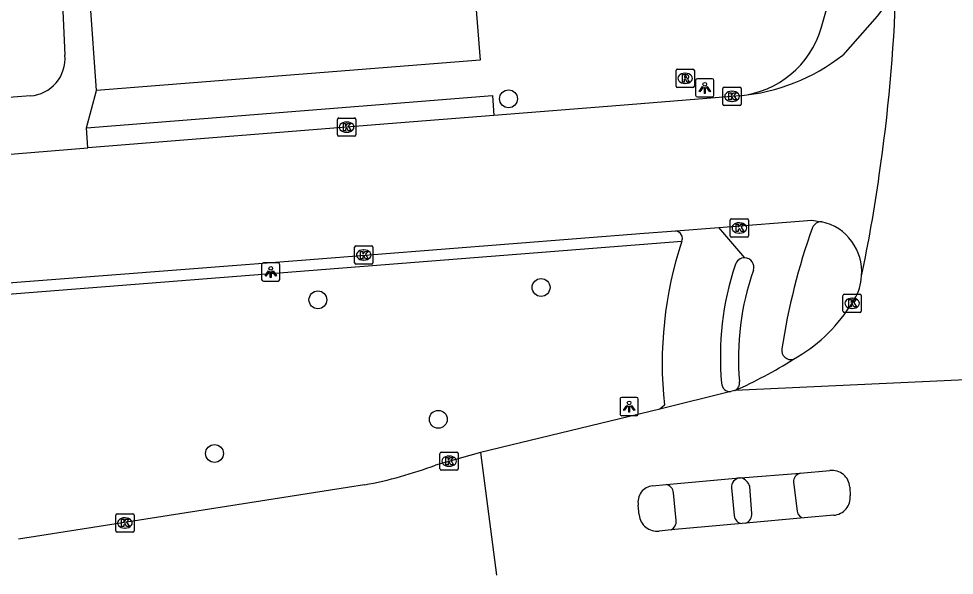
# Model space of a CAD drawing. Extents: x 159689 to 160786, y 387323 to 388339.
# Drawn here: x 160456.9 to 160508.1, y 387492.6 to 387523.1 of the extents above; entities that cross this region are included whole.
import ezdxf

# ---------------------------------------------------------------- set-up
doc = ezdxf.new("R2010")
doc.units = 0
for name, color, linetype in [('IMGEO_Boom', 7, 'Continuous'), ('IMGEO_Fietspad_gesloten', 7, 'Continuous'), ('IMGEO_Fietspad_open', 7, 'Continuous'), ('IMGEO_Kolk', 7, 'Continuous'), ('IMGEO_Lichtpunt', 7, 'Continuous'), ('IMGEO_Rijbaan_lokaal_gesloten', 7, 'Continuous'), ('IMGEO_Rijbaan_lokaal_open', 7, 'Continuous'), ('IMGEO_Rioolput', 7, 'Continuous'), ('IMGEO_Verkeerseiland_open', 7, 'Continuous'), ('IMGEO_Voetpad_gesloten', 7, 'Continuous'), ('IMGEO_Voetpad_open', 7, 'Continuous')]:
    doc.layers.add(name, color=color, linetype=linetype)

msp = doc.modelspace()

# ---------------------------------------------------------------- linework, layer by layer
at = {"layer": 'IMGEO_Boom'}
for centre in [(160483.687, 387518.696), (160485.468, 387508.377), (160473.247, 387507.701), (160479.839, 387501.167), (160467.585, 387499.297)]:
    msp.add_circle(centre, 0.489, dxfattribs=at)
at = {"layer": 'IMGEO_Fietspad_gesloten'}
for points in [[(160500.8, 387522.556), (160501.717, 387525.767)], [(160497.015, 387496.018), (160496.896, 387497.485)], [(160499.295, 387497.73), (160499.484, 387496.146)]]:
    msp.add_lwpolyline(points, dxfattribs=at)
for centre, radius, start, end in [((160495.828, 387524.024), 5.184, 275.8432, 343.5495), ((160496.248, 387497.306), 0.673, 15.4697, 78.5595), ((160499.772, 387497.753), 0.478, 104.3384, 182.7562), ((160496.444, 387496.001), 0.571, 294.5238, 1.7151), ((160499.901, 387496.188), 0.419, 185.809, 267.4472)]:
    msp.add_arc(centre, radius, start, end, dxfattribs=at)
at = {"layer": 'IMGEO_Fietspad_open'}
msp.add_lwpolyline([(160496.621, 387509.998), (160495.208, 387511.663)], dxfattribs=at)
for centre, radius, start, end in [((160534.664, 387499.451), 36.443, 160.4252, 171.2185), ((160500.825, 387511.415), 0.554, 89.1332, 153.6249), ((160496.603, 387509.48), 0.518, 342.0924, 88.0165), ((160510.682, 387504.525), 14.408, 160.5573, 185.1695), ((160499.154, 387504.941), 0.511, 171.6391, 284.7364), ((160495.876, 387503.151), 0.463, 295.5615, 9.4678)]:
    msp.add_arc(centre, radius, start, end, dxfattribs=at)
at = {"layer": 'IMGEO_Kolk'}
for p, q in [((160495.5, 387519.331), (160496.352, 387519.331)), ((160495.425, 387518.405), (160495.425, 387519.257)), ((160495.913, 387519.111), (160495.938, 387519.111)), ((160496.426, 387519.257), (160496.426, 387518.405)), ((160496.352, 387518.331), (160495.5, 387518.331)), ((160495.936, 387518.551), (160495.911, 387518.551)), ((160474.32, 387516.72), (160474.32, 387517.572)), ((160474.395, 387517.646), (160475.247, 387517.646)), ((160474.808, 387517.426), (160474.833, 387517.426)), ((160475.321, 387517.572), (160475.321, 387516.72)), ((160474.831, 387516.866), (160474.806, 387516.866)), ((160475.247, 387516.646), (160474.395, 387516.646)), ((160495.9, 387512.133), (160496.752, 387512.133)), ((160495.825, 387511.207), (160495.825, 387512.059)), ((160496.313, 387511.913), (160496.338, 387511.913)), ((160496.826, 387512.059), (160496.826, 387511.207)), ((160496.752, 387511.133), (160495.9, 387511.133)), ((160496.336, 387511.353), (160496.311, 387511.353)), ((160475.256, 387509.726), (160475.256, 387510.578)), ((160475.331, 387510.652), (160476.183, 387510.652)), ((160476.257, 387510.578), (160476.257, 387509.726)), ((160475.744, 387510.432), (160475.769, 387510.432)), ((160476.183, 387509.652), (160475.331, 387509.652)), ((160475.767, 387509.872), (160475.742, 387509.872)), ((160502.076, 387508.012), (160502.928, 387508.012)), ((160502.001, 387507.086), (160502.001, 387507.938)), ((160502.489, 387507.792), (160502.514, 387507.792)), ((160503.002, 387507.938), (160503.002, 387507.086)), ((160502.928, 387507.012), (160502.076, 387507.012)), ((160502.512, 387507.232), (160502.487, 387507.232)), ((160480.008, 387499.376), (160480.86, 387499.376)), ((160479.933, 387498.45), (160479.933, 387499.302)), ((160480.421, 387499.156), (160480.446, 387499.156)), ((160480.934, 387499.302), (160480.934, 387498.45)), ((160480.86, 387498.376), (160480.008, 387498.376)), ((160480.444, 387498.596), (160480.419, 387498.596)), ((160462.18, 387495.072), (160462.18, 387495.924)), ((160462.255, 387495.998), (160463.107, 387495.998)), ((160462.668, 387495.778), (160462.693, 387495.778)), ((160463.181, 387495.924), (160463.181, 387495.072)), ((160462.691, 387495.218), (160462.666, 387495.218)), ((160463.107, 387494.998), (160462.255, 387494.998))]:
    msp.add_line(p, q, dxfattribs=at)
for points in [[(160495.5, 387519.331), (160496.352, 387519.331)], [(160495.425, 387518.405), (160495.425, 387519.257)], [(160495.746, 387519.031), (160495.869, 387519.031), (160495.869, 387518.88), (160495.999, 387519.031), (160496.163, 387519.031), (160496.017, 387518.88), (160496.17, 387518.631), (160496.018, 387518.631), (160495.933, 387518.795), (160495.869, 387518.728), (160495.869, 387518.631), (160495.746, 387518.631), (160495.746, 387519.031)], [(160496.426, 387519.257), (160496.426, 387518.405)], [(160496.352, 387518.331), (160495.5, 387518.331)], [(160474.32, 387516.72), (160474.32, 387517.572)], [(160474.395, 387517.646), (160475.247, 387517.646)], [(160474.641, 387517.346), (160474.764, 387517.346), (160474.764, 387517.195), (160474.894, 387517.346), (160475.058, 387517.346), (160474.912, 387517.195), (160475.065, 387516.946), (160474.913, 387516.946), (160474.828, 387517.11), (160474.764, 387517.043), (160474.764, 387516.946), (160474.641, 387516.946), (160474.641, 387517.346)], [(160475.321, 387517.572), (160475.321, 387516.72)], [(160475.247, 387516.646), (160474.395, 387516.646)], [(160495.9, 387512.133), (160496.752, 387512.133)], [(160495.825, 387511.207), (160495.825, 387512.059)], [(160496.146, 387511.833), (160496.269, 387511.833), (160496.269, 387511.682), (160496.399, 387511.833), (160496.563, 387511.833), (160496.417, 387511.682), (160496.57, 387511.433), (160496.418, 387511.433), (160496.333, 387511.597), (160496.269, 387511.53), (160496.269, 387511.433), (160496.146, 387511.433), (160496.146, 387511.833)], [(160496.826, 387512.059), (160496.826, 387511.207)], [(160496.752, 387511.133), (160495.9, 387511.133)], [(160475.256, 387509.726), (160475.256, 387510.578)], [(160475.331, 387510.652), (160476.183, 387510.652)], [(160476.257, 387510.578), (160476.257, 387509.726)], [(160475.577, 387510.352), (160475.7, 387510.352), (160475.7, 387510.201), (160475.83, 387510.352), (160475.994, 387510.352), (160475.848, 387510.201), (160476.001, 387509.952), (160475.849, 387509.952), (160475.764, 387510.116), (160475.7, 387510.049), (160475.7, 387509.952), (160475.577, 387509.952), (160475.577, 387510.352)], [(160476.183, 387509.652), (160475.331, 387509.652)], [(160502.076, 387508.012), (160502.928, 387508.012)], [(160502.001, 387507.086), (160502.001, 387507.938)], [(160502.322, 387507.712), (160502.445, 387507.712), (160502.445, 387507.561), (160502.575, 387507.712), (160502.739, 387507.712), (160502.593, 387507.561), (160502.746, 387507.312), (160502.594, 387507.312), (160502.509, 387507.476), (160502.445, 387507.409), (160502.445, 387507.312), (160502.322, 387507.312), (160502.322, 387507.712)], [(160503.002, 387507.938), (160503.002, 387507.086)], [(160502.928, 387507.012), (160502.076, 387507.012)], [(160480.008, 387499.376), (160480.86, 387499.376)], [(160479.933, 387498.45), (160479.933, 387499.302)], [(160480.254, 387499.076), (160480.377, 387499.076), (160480.377, 387498.925), (160480.507, 387499.076), (160480.671, 387499.076), (160480.525, 387498.925), (160480.678, 387498.676), (160480.526, 387498.676), (160480.441, 387498.84), (160480.377, 387498.773), (160480.377, 387498.676), (160480.254, 387498.676), (160480.254, 387499.076)], [(160480.934, 387499.302), (160480.934, 387498.45)], [(160480.86, 387498.376), (160480.008, 387498.376)], [(160462.18, 387495.072), (160462.18, 387495.924)], [(160462.255, 387495.998), (160463.107, 387495.998)], [(160463.181, 387495.924), (160463.181, 387495.072)], [(160462.501, 387495.698), (160462.624, 387495.698), (160462.624, 387495.547), (160462.754, 387495.698), (160462.918, 387495.698), (160462.772, 387495.547), (160462.925, 387495.298), (160462.773, 387495.298), (160462.688, 387495.462), (160462.624, 387495.395), (160462.624, 387495.298), (160462.501, 387495.298), (160462.501, 387495.698)], [(160463.107, 387494.998), (160462.255, 387494.998)]]:
    msp.add_lwpolyline(points, dxfattribs=at)
for centre, start, end in [((160495.502, 387519.255), 91.552, 178.448), ((160495.502, 387519.255), 91.552, 178.448), ((160496.35, 387519.255), 1.552, 88.448), ((160496.35, 387519.255), 1.552, 88.448), ((160495.502, 387518.407), 181.552, 268.448), ((160495.502, 387518.407), 181.552, 268.448), ((160496.35, 387518.407), 271.552, 358.448), ((160496.35, 387518.407), 271.552, 358.448), ((160474.397, 387517.57), 91.552, 178.448), ((160474.397, 387517.57), 91.552, 178.448), ((160475.245, 387517.57), 1.552, 88.448), ((160475.245, 387517.57), 1.552, 88.448), ((160474.397, 387516.722), 181.552, 268.448), ((160474.397, 387516.722), 181.552, 268.448), ((160475.245, 387516.722), 271.552, 358.448), ((160475.245, 387516.722), 271.552, 358.448), ((160495.902, 387512.057), 91.552, 178.448), ((160495.902, 387512.057), 91.552, 178.448), ((160496.75, 387512.057), 1.552, 88.448), ((160496.75, 387512.057), 1.552, 88.448), ((160495.902, 387511.209), 181.552, 268.448), ((160495.902, 387511.209), 181.552, 268.448), ((160496.75, 387511.209), 271.552, 358.448), ((160496.75, 387511.209), 271.552, 358.448), ((160475.333, 387510.576), 91.552, 178.448), ((160475.333, 387510.576), 91.552, 178.448), ((160476.181, 387510.576), 1.552, 88.448), ((160476.181, 387510.576), 1.552, 88.448), ((160475.333, 387509.728), 181.552, 268.448), ((160475.333, 387509.728), 181.552, 268.448), ((160476.181, 387509.728), 271.552, 358.448), ((160476.181, 387509.728), 271.552, 358.448), ((160502.078, 387507.936), 91.552, 178.448), ((160502.078, 387507.936), 91.552, 178.448), ((160502.926, 387507.936), 1.552, 88.448), ((160502.926, 387507.936), 1.552, 88.448), ((160502.078, 387507.088), 181.552, 268.448), ((160502.078, 387507.088), 181.552, 268.448), ((160502.926, 387507.088), 271.552, 358.448), ((160502.926, 387507.088), 271.552, 358.448), ((160480.01, 387499.3), 91.552, 178.448), ((160480.01, 387499.3), 91.552, 178.448), ((160480.858, 387499.3), 1.552, 88.448), ((160480.858, 387499.3), 1.552, 88.448), ((160480.01, 387498.452), 181.552, 268.448), ((160480.01, 387498.452), 181.552, 268.448), ((160480.858, 387498.452), 271.552, 358.448), ((160480.858, 387498.452), 271.552, 358.448), ((160462.257, 387495.922), 91.552, 178.448), ((160462.257, 387495.922), 91.552, 178.448), ((160463.105, 387495.922), 1.552, 88.448), ((160463.105, 387495.922), 1.552, 88.448), ((160462.257, 387495.074), 181.552, 268.448), ((160462.257, 387495.074), 181.552, 268.448), ((160463.105, 387495.074), 271.552, 358.448), ((160463.105, 387495.074), 271.552, 358.448)]:
    msp.add_arc(centre, 0.0765, start, end, dxfattribs=at)
for centre, major_axis, ratio, start_param, end_param in [((160495.912, 387518.831), (-0.387, 0.002), 0.722429, 4.712389, 7.853982), ((160495.937, 387518.831), (-0.39, 0.002), 0.717154, 1.570796, 4.712389), ((160474.807, 387517.146), (-0.387, 0.002), 0.722429, 4.712389, 7.853982), ((160474.832, 387517.146), (-0.39, 0.002), 0.717154, 1.570796, 4.712389), ((160496.312, 387511.633), (-0.387, 0.002), 0.722429, 4.712389, 7.853982), ((160496.337, 387511.633), (-0.39, 0.002), 0.717154, 1.570796, 4.712389), ((160475.743, 387510.152), (-0.387, 0.002), 0.722429, 4.712389, 7.853982), ((160475.768, 387510.152), (-0.39, 0.002), 0.717154, 1.570796, 4.712389), ((160502.488, 387507.512), (-0.387, 0.002), 0.722429, 4.712389, 7.853982), ((160502.513, 387507.512), (-0.39, 0.002), 0.717154, 1.570796, 4.712389), ((160480.42, 387498.876), (-0.387, 0.002), 0.722429, 4.712389, 7.853982), ((160480.445, 387498.876), (-0.39, 0.002), 0.717154, 1.570796, 4.712389), ((160462.667, 387495.498), (-0.387, 0.002), 0.722429, 4.712389, 7.853982), ((160462.692, 387495.498), (-0.39, 0.002), 0.717154, 1.570796, 4.712389)]:
    msp.add_ellipse(centre, major_axis=major_axis, ratio=ratio, start_param=start_param, end_param=end_param, dxfattribs=at)
at = {"layer": 'IMGEO_Lichtpunt'}
for p, q in [((160493.933, 387519.698), (160493.933, 387518.891)), ((160493.933, 387519.698), (160493.933, 387518.891)), ((160494.835, 387519.793), (160494.027, 387519.793)), ((160494.835, 387519.793), (160494.027, 387519.793)), ((160494.929, 387518.891), (160494.929, 387519.698)), ((160494.929, 387518.891), (160494.929, 387519.698)), ((160494.027, 387518.797), (160494.835, 387518.797)), ((160494.027, 387518.797), (160494.835, 387518.797)), ((160470.166, 387509.624), (160470.166, 387508.817)), ((160470.166, 387509.624), (160470.166, 387508.817)), ((160471.068, 387509.719), (160470.26, 387509.719)), ((160471.068, 387509.719), (160470.26, 387509.719)), ((160471.162, 387508.817), (160471.162, 387509.624)), ((160471.162, 387508.817), (160471.162, 387509.624)), ((160470.26, 387508.723), (160471.068, 387508.723)), ((160470.26, 387508.723), (160471.068, 387508.723)), ((160489.79, 387502.266), (160489.79, 387501.459)), ((160489.79, 387502.266), (160489.79, 387501.459)), ((160490.692, 387502.361), (160489.884, 387502.361)), ((160490.692, 387502.361), (160489.884, 387502.361)), ((160490.786, 387501.459), (160490.786, 387502.266)), ((160490.786, 387501.459), (160490.786, 387502.266)), ((160489.884, 387501.365), (160490.692, 387501.365)), ((160489.884, 387501.365), (160490.692, 387501.365))]:
    msp.add_line(p, q, dxfattribs=at)
for points in [[(160494.307, 387519.362), (160494.346, 387519.334), (160494.158, 387519.072), (160494.12, 387519.099), (160494.307, 387519.362)], [(160494.409, 387519.314), (160494.456, 387519.314), (160494.456, 387518.992), (160494.409, 387518.992), (160494.409, 387519.314)], [(160494.519, 387519.334), (160494.557, 387519.361), (160494.744, 387519.099), (160494.705, 387519.071), (160494.519, 387519.334)], [(160470.54, 387509.288), (160470.579, 387509.26), (160470.391, 387508.998), (160470.353, 387509.025), (160470.54, 387509.288)], [(160470.642, 387509.24), (160470.689, 387509.24), (160470.689, 387508.918), (160470.642, 387508.918), (160470.642, 387509.24)], [(160470.752, 387509.26), (160470.79, 387509.287), (160470.977, 387509.025), (160470.938, 387508.997), (160470.752, 387509.26)], [(160490.164, 387501.93), (160490.203, 387501.902), (160490.015, 387501.64), (160489.977, 387501.667), (160490.164, 387501.93)], [(160490.266, 387501.882), (160490.313, 387501.882), (160490.313, 387501.56), (160490.266, 387501.56), (160490.266, 387501.882)], [(160490.376, 387501.902), (160490.414, 387501.929), (160490.601, 387501.667), (160490.562, 387501.639), (160490.376, 387501.902)]]:
    msp.add_lwpolyline(points, dxfattribs=at)
for centre in [(160494.432, 387519.496), (160470.665, 387509.422), (160490.289, 387502.064)]:
    msp.add_circle(centre, 0.0994, dxfattribs=at)
for centre, start, end in [((160494.027, 387519.698), 90, 180), ((160494.027, 387519.698), 90, 180), ((160494.835, 387519.698), 0, 90), ((160494.835, 387519.698), 0, 90), ((160494.027, 387518.891), 180, 270), ((160494.027, 387518.891), 180, 270), ((160494.835, 387518.891), 270, 0), ((160494.835, 387518.891), 270, 360), ((160470.26, 387509.624), 90, 180), ((160470.26, 387509.624), 90, 180), ((160471.068, 387509.624), 0, 90), ((160471.068, 387509.624), 0, 90), ((160470.26, 387508.817), 180, 270), ((160470.26, 387508.817), 180, 270), ((160471.068, 387508.817), 270, 0), ((160471.068, 387508.817), 270, 360), ((160489.884, 387502.266), 90, 180), ((160489.884, 387502.266), 90, 180), ((160490.692, 387502.266), 0, 90), ((160490.692, 387502.266), 0, 90), ((160489.884, 387501.459), 180, 270), ((160489.884, 387501.459), 180, 270), ((160490.692, 387501.459), 270, 0), ((160490.692, 387501.459), 270, 360)]:
    msp.add_arc(centre, 0.0946, start, end, dxfattribs=at)
at = {"layer": 'IMGEO_Rijbaan_lokaal_gesloten'}
for points in [[(160502.613, 387507.722), (160502.369, 387507.329)], [(160526.513, 387504.147), (160496.076, 387502.733)], [(160495.867, 387502.691), (160491.98, 387501.714)], [(160496.076, 387502.733), (160495.867, 387502.691)], [(160491.98, 387501.714), (160482.146, 387499.35)], [(160482.146, 387499.35), (160479.68, 387498.657)], [(160482.146, 387499.35), (160483.024, 387492.635)], [(160499.654, 387498.216), (160501.284, 387498.364)], [(160492.31, 387497.603), (160496.338, 387497.961)], [(160496.338, 387497.961), (160496.381, 387497.965)], [(160496.381, 387497.965), (160499.654, 387498.216)], [(160475.807, 387497.58), (160474.859, 387497.427), (160456.86, 387494.604)], [(160491.576, 387497.528), (160492.31, 387497.603)], [(160502.374, 387497.457), (160502.398, 387496.987)], [(160490.845, 387495.936), (160490.79, 387496.474)], [(160499.882, 387495.77), (160496.681, 387495.481)], [(160501.499, 387495.916), (160499.882, 387495.77)], [(160496.483, 387495.467), (160492.587, 387495.115)], [(160496.681, 387495.481), (160496.483, 387495.467)], [(160492.587, 387495.115), (160491.932, 387495.052)]]:
    msp.add_lwpolyline(points, dxfattribs=at)
for centre, radius, start, end in [((160411.172, 387527.993), 93.79, 351.74431, 357.95162), ((160429.691, 387524.833), 75.01, 347.82014, 352.10231), ((160500.568, 387509.063), 2.445, 326.7374, 358.6815), ((160495.066, 387512.054), 8.698, 299.0072, 327.0959), ((160485.846, 387525.739), 25.178, 293.973, 302.2572), ((160471.585, 387520.266), 23.075, 280.543, 290.5372), ((160501.402, 387497.398), 0.974, 3.4932, 96.9785), ((160491.666, 387496.641), 0.891, 95.767, 190.807), ((160501.415, 387496.899), 0.987, 274.8881, 5.0915), ((160491.815, 387496.018), 0.974, 184.8586, 276.9021)]:
    msp.add_arc(centre, radius, start, end, dxfattribs=at)
at = {"layer": 'IMGEO_Rijbaan_lokaal_open'}
for points in [[(160504.815, 387524.484), (160503.87, 387523.217), (160501.989, 387521.091)], [(160496.356, 387518.867), (160489.8, 387518.333), (160482.888, 387517.787)], [(160482.888, 387517.787), (160477.091, 387517.329), (160460.658, 387516.009)], [(160398.675, 387511.212), (160424.125, 387513.143), (160452.597, 387515.361), (160460.658, 387516.009)], [(160492.852, 387511.476), (160495.208, 387511.663)], [(160495.208, 387511.663), (160500.289, 387512.066), (160500.833, 387511.969)], [(160377.627, 387502.464), (160392.992, 387503.664), (160419.377, 387505.703), (160447.78, 387507.972), (160472.593, 387509.89), (160491.106, 387511.353), (160492.852, 387511.476)]]:
    msp.add_lwpolyline(points, dxfattribs=at)
for centre, radius, start, end in [((160495.436, 387529.443), 10.616, 274.9716, 308.1182), ((160500.242, 387509.251), 2.782, 354.9761, 77.7293)]:
    msp.add_arc(centre, radius, start, end, dxfattribs=at)
at = {"layer": 'IMGEO_Rioolput'}
for p, q in [((160492.935, 387520.316), (160493.787, 387520.316)), ((160492.86, 387519.39), (160492.86, 387520.242)), ((160493.348, 387520.096), (160493.373, 387520.096)), ((160493.861, 387520.242), (160493.861, 387519.39)), ((160493.787, 387519.316), (160492.935, 387519.316)), ((160493.371, 387519.536), (160493.346, 387519.536))]:
    msp.add_line(p, q, dxfattribs=at)
for points in [[(160492.935, 387520.316), (160493.787, 387520.316)], [(160492.86, 387519.39), (160492.86, 387520.242)], [(160493.449, 387520.014), (160493.197, 387520.016), (160493.197, 387519.616)], [(160493.375, 387519.935), (160493.321, 387519.935), (160493.321, 387519.854)], [(160493.321, 387519.854), (160493.373, 387519.854)], [(160493.861, 387520.242), (160493.861, 387519.39)], [(160493.787, 387519.316), (160492.935, 387519.316)], [(160493.197, 387519.616), (160493.321, 387519.616), (160493.321, 387519.778), (160493.332, 387519.778)], [(160493.379, 387519.749), (160493.45, 387519.616), (160493.59, 387519.616), (160493.525, 387519.742)]]:
    msp.add_lwpolyline(points, dxfattribs=at)
for centre, radius, start, end in [((160492.937, 387520.24), 0.0765, 91.552, 178.448), ((160492.937, 387520.24), 0.0765, 91.552, 178.448), ((160493.785, 387520.24), 0.0765, 1.552, 88.448), ((160493.785, 387520.24), 0.0765, 1.552, 88.448), ((160493.357, 387520.043), 0.19, 274.7715, 282.9687), ((160493.381, 387519.839), 0.0964, 77.0061, 93.1865), ((160493.395, 387519.896), 0.0378, 276.6634, 79.6772), ((160493.448, 387519.904), 0.109, 350.3612, 89.416), ((160493.446, 387519.904), 0.112, 277.5842, 350.9817), ((160492.937, 387519.392), 0.0765, 181.552, 268.448), ((160492.937, 387519.392), 0.0765, 181.552, 268.448), ((160493.331, 387519.725), 0.0533, 26.0293, 88.6989), ((160493.43, 387519.689), 0.108, 29.5134, 73.7905), ((160493.785, 387519.392), 0.0765, 271.552, 358.448), ((160493.785, 387519.392), 0.0765, 271.552, 358.448)]:
    msp.add_arc(centre, radius, start, end, dxfattribs=at)
for centre, major_axis, ratio, start_param, end_param in [((160493.347, 387519.816), (-0.387, 0.002), 0.722429, 4.712389, 7.853982), ((160493.372, 387519.816), (-0.39, 0.002), 0.717154, 1.570796, 4.712389)]:
    msp.add_ellipse(centre, major_axis=major_axis, ratio=ratio, start_param=start_param, end_param=end_param, dxfattribs=at)
at = {"layer": 'IMGEO_Verkeerseiland_open'}
msp.add_lwpolyline([(160455.79, 387507.982), (160493.179, 387510.915)], dxfattribs=at)
at = {"layer": 'IMGEO_Voetpad_gesloten'}
for points in [[(160495.89, 387497.416), (160496.045, 387495.898)], [(160492.873, 387495.63), (160492.722, 387497.145)]]:
    msp.add_lwpolyline(points, dxfattribs=at)
for centre, radius, start, end in [((160496.404, 387497.45), 0.515, 97.3889, 183.7695), ((160492.197, 387497.087), 0.528, 6.2854, 77.6614), ((160496.502, 387495.924), 0.458, 183.2979, 267.6252), ((160492.325, 387495.597), 0.549, 298.5034, 3.4063)]:
    msp.add_arc(centre, radius, start, end, dxfattribs=at)
at = {"layer": 'IMGEO_Voetpad_open'}
for points in [[(160481.768, 387525.404), (160482.129, 387520.808), (160461.115, 387519.15)], [(160459.239, 387524.33), (160459.394, 387521.078)], [(160461.115, 387519.15), (160460.779, 387524.038)], [(160457.507, 387518.851), (160401.083, 387514.526)], [(160460.572, 387517.102), (160461.115, 387519.15)], [(160460.572, 387517.102), (160477.091, 387518.429), (160482.802, 387518.88), (160482.888, 387517.787)], [(160460.658, 387516.009), (160460.572, 387517.102)], [(160493.179, 387510.915), (160493.2, 387510.978), (160493.221, 387511.041)], [(160492.219, 387501.947), (160491.98, 387501.714)]]:
    msp.add_lwpolyline(points, dxfattribs=at)
for centre, radius, start, end in [((160457.344, 387520.902), 2.057, 274.5352, 4.9137), ((160492.746, 387511.013), 0.475, 3.4372, 77.177), ((160513.405, 387504.215), 21.307, 161.6708, 186.1091), ((160510.913, 387504.616), 15.629, 161.4159, 185.4229), ((160496.604, 387509.48), 0.518, 88.08, 166.9829), ((160495.807, 387503.14), 0.453, 180.1642, 277.5748)]:
    msp.add_arc(centre, radius, start, end, dxfattribs=at)

doc.saveas('drawing.dxf')
